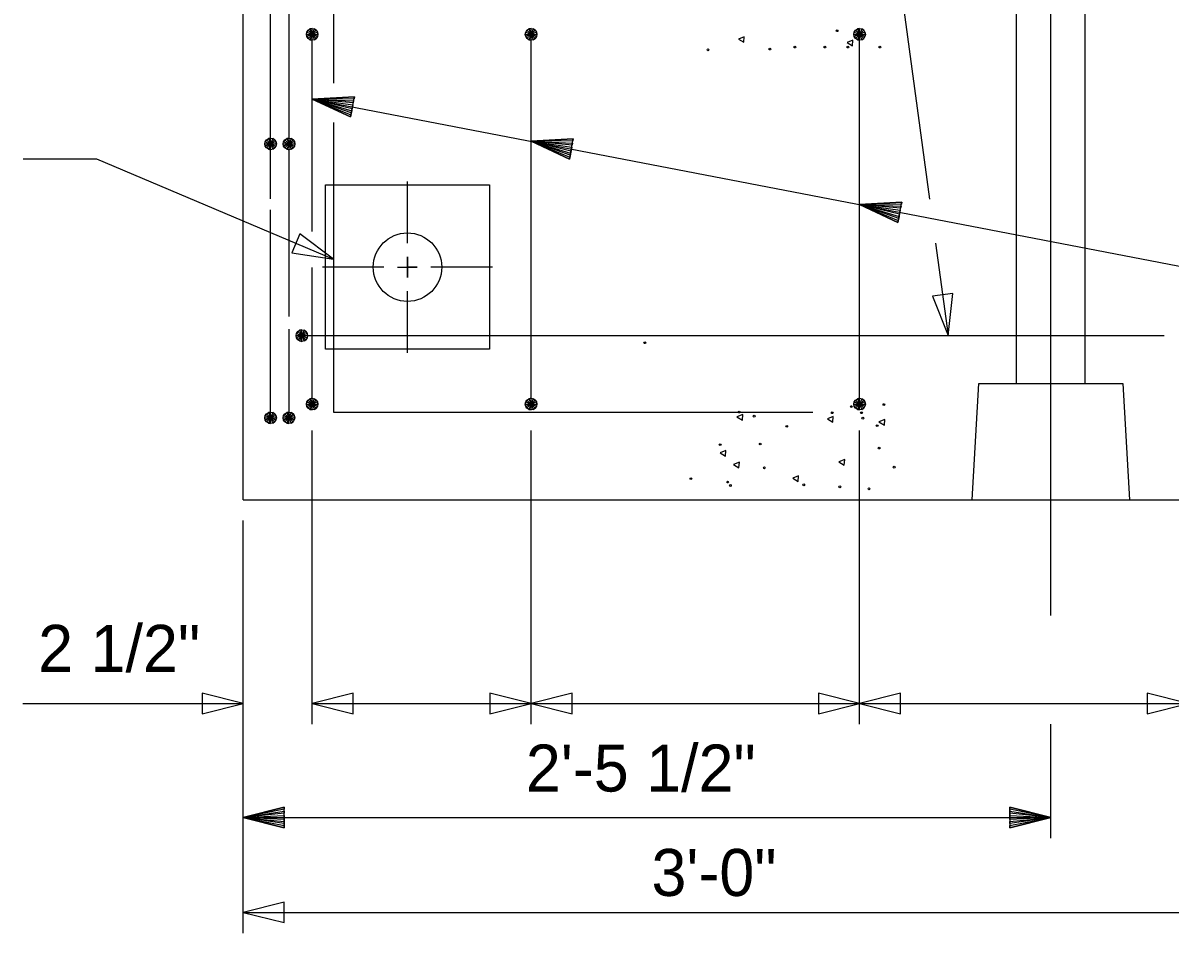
# Model space of a CAD drawing. Extents: x -408 to -23, y -15 to 117.
# Drawn here: x -101.828 to -98.337, y 40.168 to 42.937 of the extents above; entities that cross this region are included whole.
import ezdxf

# ---------------------------------------------------------------- set-up
doc = ezdxf.new("R2010")
doc.units = 0
for name, color, linetype in [('Arrowhead Terminators CELL', 7, 'Continuous'), ('Dimension Lines', 7, 'Continuous'), ('Mis Center Lines', 7, 'Continuous'), ('Rebar Lines', 7, 'Continuous'), ('Sup Concrete Girder Lines', 7, 'Continuous'), ('Sup Cored Slab Unit', 7, 'Continuous'), ('Text', 7, 'Continuous'), ('User Information Notes', 7, 'Continuous')]:
    doc.layers.add(name, color=color, linetype=linetype)

msp = doc.modelspace()

# ---------------------------------------------------------------- linework, layer by layer
at = {"layer": 'Arrowhead Terminators CELL'}
for points in [[(-100.8829, 42.2182), (-100.9858, 42.2957), (-101.0102, 42.2382)], [(-99.0122, 41.9859), (-98.998, 42.114), (-99.0599, 42.1056)], [(-101.1579, 40.8667), (-101.2829, 40.898), (-101.2829, 40.8355)], [(-100.9481, 40.8667), (-100.8231, 40.8355), (-100.8231, 40.898)], [(-100.2818, 40.8667), (-100.4068, 40.898), (-100.4068, 40.8355)], [(-100.2818, 40.8667), (-100.1568, 40.8355), (-100.1568, 40.898)], [(-99.2818, 40.8667), (-99.4068, 40.898), (-99.4068, 40.8355)], [(-99.2818, 40.8667), (-99.1568, 40.8355), (-99.1568, 40.898)], [(-98.2818, 40.8667), (-98.4068, 40.898), (-98.4068, 40.8355)], [(-101.1579, 40.2313), (-101.0329, 40.2001), (-101.0329, 40.2626)]]:
    msp.add_lwpolyline(points, close=True, dxfattribs=at)
at = {"layer": 'Dimension Lines'}
for p, q in [((-99.2313, 43.6009), (-99.0686, 42.4015)), ((-100.6579, 42.2673), (-100.6579, 42.4548)), ((-99.0504, 42.2675), (-99.0122, 41.9859)), ((-100.7294, 42.1942), (-100.9169, 42.1942)), ((-100.3988, 42.1942), (-100.5863, 42.1942)), ((-100.6579, 41.9337), (-100.6579, 42.1212)), ((-100.9481, 40.8037), (-100.9481, 41.6974)), ((-100.2818, 40.8037), (-100.2818, 41.6974)), ((-99.2818, 40.8037), (-99.2818, 41.6974)), ((-98.6995, 41.134), (-98.6995, 41.7067)), ((-101.1579, 40.1683), (-101.1579, 41.4234)), ((-101.8283, 40.8667), (-101.1579, 40.8667)), ((-100.9481, 40.8667), (-100.2818, 40.8667)), ((-100.2818, 40.8667), (-99.2818, 40.8667)), ((-99.2818, 40.8667), (-98.2818, 40.8667)), ((-98.6995, 40.457), (-98.6995, 40.8042)), ((-101.1579, 40.5201), (-98.6995, 40.5201)), ((-101.1579, 40.2313), (-98.1579, 40.2313))]:
    msp.add_line(p, q, dxfattribs=at)
for points in [[(-100.8253, 42.6817), (-100.8265, 42.6756), (-100.9481, 42.7054), (-100.8277, 42.6695), (-100.8289, 42.6633), (-100.9481, 42.7054), (-100.8301, 42.6572), (-100.8312, 42.6511), (-100.9481, 42.7054), (-100.8194, 42.7124), (-100.8206, 42.7063), (-100.9481, 42.7054), (-100.8218, 42.7001), (-100.823, 42.694), (-100.9481, 42.7054), (-100.8242, 42.6879), (-100.8312, 42.6511), (-100.8194, 42.7124), (-100.9481, 42.7054), (-100.8312, 42.6511)], [(-100.9481, 42.7054), (-97.2011, 41.9842), (-97.0892, 41.9842)], [(-100.159, 42.5535), (-100.1602, 42.5474), (-100.2818, 42.5771), (-100.1614, 42.5412), (-100.1626, 42.5351), (-100.2818, 42.5771), (-100.1638, 42.529), (-100.1649, 42.5228), (-100.2818, 42.5771), (-100.1531, 42.5842), (-100.1543, 42.578), (-100.2818, 42.5771), (-100.1555, 42.5719), (-100.1567, 42.5658), (-100.2818, 42.5771), (-100.1579, 42.5597), (-100.1649, 42.5228), (-100.1531, 42.5842), (-100.2818, 42.5771), (-100.1649, 42.5228)], [(-101.8275, 42.5239), (-101.6041, 42.5239), (-100.8829, 42.2182)], [(-99.159, 42.3611), (-99.1602, 42.3549), (-99.2818, 42.3847), (-99.1614, 42.3488), (-99.1626, 42.3426), (-99.2818, 42.3847), (-99.1638, 42.3365), (-99.1649, 42.3304), (-99.2818, 42.3847), (-99.1531, 42.3917), (-99.1543, 42.3856), (-99.2818, 42.3847), (-99.1555, 42.3795), (-99.1567, 42.3733), (-99.2818, 42.3847), (-99.1579, 42.3672), (-99.1649, 42.3304), (-99.1531, 42.3917), (-99.2818, 42.3847), (-99.1649, 42.3304)], [(-100.6878, 42.1942), (-100.6579, 42.1942), (-100.628, 42.1942), (-100.6579, 42.1942), (-100.6579, 42.2256), (-100.6579, 42.1942), (-100.6579, 42.1629), (-100.6579, 42.1942)], [(-101.0329, 40.5201), (-101.0329, 40.5138), (-101.1579, 40.5201), (-101.0329, 40.5076), (-101.0329, 40.5013), (-101.1579, 40.5201), (-101.0329, 40.4951), (-101.0329, 40.4888), (-101.1579, 40.5201), (-101.0329, 40.5513), (-101.0329, 40.5451), (-101.1579, 40.5201), (-101.0329, 40.5388), (-101.0329, 40.5326), (-101.1579, 40.5201), (-101.0329, 40.5263), (-101.0329, 40.4888), (-101.0329, 40.5513), (-101.1579, 40.5201), (-101.0329, 40.4888)], [(-98.8245, 40.5201), (-98.8245, 40.5263), (-98.6995, 40.5201), (-98.8245, 40.5326), (-98.8245, 40.5388), (-98.6995, 40.5201), (-98.8245, 40.5451), (-98.8245, 40.5513), (-98.6995, 40.5201), (-98.8245, 40.4888), (-98.8245, 40.4951), (-98.6995, 40.5201), (-98.8245, 40.5013), (-98.8245, 40.5076), (-98.6995, 40.5201), (-98.8245, 40.5138), (-98.8245, 40.5513), (-98.8245, 40.4888), (-98.6995, 40.5201), (-98.8245, 40.5513)]]:
    msp.add_lwpolyline(points, dxfattribs=at)
at = {"layer": 'Mis Center Lines'}
msp.add_line((-98.6995, 41.4859), (-98.6995, 44.4859), dxfattribs=at)
at = {"layer": 'Rebar Lines'}
for p, q in [((-101.0746, 42.8628), (-101.0746, 43.679)), ((-101.0185, 42.0438), (-101.0185, 42.9757)), ((-100.9481, 42.3022), (-100.9481, 42.9025)), ((-100.2818, 41.7775), (-100.2818, 42.9025)), ((-99.2818, 41.7775), (-99.2818, 42.9025)), ((-101.0746, 42.402), (-101.0746, 42.8628)), ((-101.0746, 41.7359), (-101.0746, 42.3683)), ((-100.9481, 41.7775), (-100.9481, 42.1933)), ((-101.0185, 41.7359), (-101.0185, 42.0058)), ((-100.9796, 41.9859), (-98.3546, 41.9859))]:
    msp.add_line(p, q, dxfattribs=at)
for points in [[(-99.4244, 44.2194), (-100.8829, 44.2194), (-100.8829, 42.7538)], [(-100.9657, 42.9025), (-100.9644, 42.9092), (-100.9606, 42.915), (-100.9549, 42.9188), (-100.9481, 42.9201), (-100.9414, 42.9188), (-100.9356, 42.915), (-100.9318, 42.9093), (-100.9305, 42.9025), (-100.9318, 42.8958), (-100.9356, 42.8901), (-100.9413, 42.8862), (-100.9481, 42.8849), (-100.9549, 42.8862), (-100.9605, 42.89), (-100.9644, 42.8957), (-100.9657, 42.9025), (-100.9481, 42.9025), (-100.9305, 42.9025), (-100.9318, 42.9093), (-100.9481, 42.9025), (-100.9356, 42.915), (-100.9414, 42.9188), (-100.9481, 42.9025), (-100.9481, 42.9201), (-100.9549, 42.9188), (-100.9481, 42.9025), (-100.9606, 42.915), (-100.9644, 42.9092), (-100.9481, 42.9025), (-100.9644, 42.8957), (-100.9605, 42.89), (-100.9481, 42.9025), (-100.9549, 42.8862), (-100.9481, 42.8849), (-100.9481, 42.9025), (-100.9413, 42.8862), (-100.9356, 42.8901), (-100.9481, 42.9025), (-100.9318, 42.8958)], [(-100.2994, 42.9025), (-100.2981, 42.9092), (-100.2943, 42.915), (-100.2885, 42.9188), (-100.2818, 42.9201), (-100.2751, 42.9188), (-100.2693, 42.915), (-100.2655, 42.9093), (-100.2642, 42.9025), (-100.2655, 42.8958), (-100.2693, 42.8901), (-100.275, 42.8862), (-100.2818, 42.8849), (-100.2885, 42.8862), (-100.2942, 42.89), (-100.2981, 42.8957), (-100.2994, 42.9025), (-100.2818, 42.9025), (-100.2642, 42.9025), (-100.2655, 42.9093), (-100.2818, 42.9025), (-100.2693, 42.915), (-100.2751, 42.9188), (-100.2818, 42.9025), (-100.2818, 42.9201), (-100.2885, 42.9188), (-100.2818, 42.9025), (-100.2943, 42.915), (-100.2981, 42.9092), (-100.2818, 42.9025), (-100.2981, 42.8957), (-100.2942, 42.89), (-100.2818, 42.9025), (-100.2885, 42.8862), (-100.2818, 42.8849), (-100.2818, 42.9025), (-100.275, 42.8862), (-100.2693, 42.8901), (-100.2818, 42.9025), (-100.2655, 42.8958)], [(-99.2994, 42.9025), (-99.2981, 42.9092), (-99.2943, 42.915), (-99.2885, 42.9188), (-99.2818, 42.9201), (-99.2751, 42.9188), (-99.2693, 42.915), (-99.2655, 42.9093), (-99.2642, 42.9025), (-99.2655, 42.8958), (-99.2693, 42.8901), (-99.275, 42.8862), (-99.2818, 42.8849), (-99.2885, 42.8862), (-99.2942, 42.89), (-99.2981, 42.8957), (-99.2994, 42.9025), (-99.2818, 42.9025), (-99.2642, 42.9025), (-99.2655, 42.9093), (-99.2818, 42.9025), (-99.2693, 42.915), (-99.2751, 42.9188), (-99.2818, 42.9025), (-99.2818, 42.9201), (-99.2885, 42.9188), (-99.2818, 42.9025), (-99.2943, 42.915), (-99.2981, 42.9092), (-99.2818, 42.9025), (-99.2981, 42.8957), (-99.2942, 42.89), (-99.2818, 42.9025), (-99.2885, 42.8862), (-99.2818, 42.8849), (-99.2818, 42.9025), (-99.275, 42.8862), (-99.2693, 42.8901), (-99.2818, 42.9025), (-99.2655, 42.8958)], [(-100.8829, 42.6345), (-100.8829, 41.7528), (-99.4244, 41.7528)], [(-101.0922, 42.5692), (-101.0909, 42.5759), (-101.0871, 42.5817), (-101.0814, 42.5855), (-101.0746, 42.5868), (-101.0679, 42.5855), (-101.0622, 42.5817), (-101.0583, 42.576), (-101.057, 42.5692), (-101.0583, 42.5625), (-101.0622, 42.5568), (-101.0678, 42.5529), (-101.0746, 42.5516), (-101.0814, 42.5529), (-101.087, 42.5567), (-101.0909, 42.5625), (-101.0922, 42.5692), (-101.0746, 42.5692), (-101.057, 42.5692), (-101.0583, 42.576), (-101.0746, 42.5692), (-101.0622, 42.5817), (-101.0679, 42.5855), (-101.0746, 42.5692), (-101.0746, 42.5868), (-101.0814, 42.5855), (-101.0746, 42.5692), (-101.0871, 42.5817), (-101.0909, 42.5759), (-101.0746, 42.5692), (-101.0909, 42.5625), (-101.087, 42.5567), (-101.0746, 42.5692), (-101.0814, 42.5529), (-101.0746, 42.5516), (-101.0746, 42.5692), (-101.0678, 42.5529), (-101.0622, 42.5568), (-101.0746, 42.5692), (-101.0583, 42.5625)], [(-101.0361, 42.5692), (-101.0348, 42.5759), (-101.031, 42.5817), (-101.0252, 42.5855), (-101.0185, 42.5868), (-101.0117, 42.5855), (-101.006, 42.5817), (-101.0022, 42.576), (-101.0008, 42.5692), (-101.0022, 42.5625), (-101.006, 42.5568), (-101.0117, 42.5529), (-101.0185, 42.5516), (-101.0252, 42.5529), (-101.0309, 42.5567), (-101.0348, 42.5625), (-101.0361, 42.5692), (-101.0185, 42.5692), (-101.0008, 42.5692), (-101.0022, 42.576), (-101.0185, 42.5692), (-101.006, 42.5817), (-101.0117, 42.5855), (-101.0185, 42.5692), (-101.0185, 42.5868), (-101.0252, 42.5855), (-101.0185, 42.5692), (-101.031, 42.5817), (-101.0348, 42.5759), (-101.0185, 42.5692), (-101.0348, 42.5625), (-101.0309, 42.5567), (-101.0185, 42.5692), (-101.0252, 42.5529), (-101.0185, 42.5516), (-101.0185, 42.5692), (-101.0117, 42.5529), (-101.006, 42.5568), (-101.0185, 42.5692), (-101.0022, 42.5625)], [(-100.9972, 41.9859), (-100.9959, 41.9926), (-100.9921, 41.9983), (-100.9863, 42.0022), (-100.9796, 42.0035), (-100.9728, 42.0022), (-100.9671, 41.9983), (-100.9633, 41.9927), (-100.962, 41.9859), (-100.9633, 41.9792), (-100.9671, 41.9734), (-100.9728, 41.9696), (-100.9796, 41.9682), (-100.9863, 41.9696), (-100.992, 41.9734), (-100.9959, 41.9791), (-100.9972, 41.9859), (-100.9796, 41.9859), (-100.962, 41.9859), (-100.9633, 41.9927), (-100.9796, 41.9859), (-100.9671, 41.9983), (-100.9728, 42.0022), (-100.9796, 41.9859), (-100.9796, 42.0035), (-100.9863, 42.0022), (-100.9796, 41.9859), (-100.9921, 41.9983), (-100.9959, 41.9926), (-100.9796, 41.9859), (-100.9959, 41.9791), (-100.992, 41.9734), (-100.9796, 41.9859), (-100.9863, 41.9696), (-100.9796, 41.9682), (-100.9796, 41.9859), (-100.9728, 41.9696), (-100.9671, 41.9734), (-100.9796, 41.9859), (-100.9633, 41.9792)], [(-100.9657, 41.7775), (-100.9644, 41.7842), (-100.9606, 41.79), (-100.9549, 41.7938), (-100.9481, 41.7951), (-100.9414, 41.7938), (-100.9356, 41.79), (-100.9318, 41.7843), (-100.9305, 41.7775), (-100.9318, 41.7708), (-100.9356, 41.7651), (-100.9413, 41.7612), (-100.9481, 41.7599), (-100.9549, 41.7612), (-100.9605, 41.765), (-100.9644, 41.7707), (-100.9657, 41.7775), (-100.9481, 41.7775), (-100.9305, 41.7775), (-100.9318, 41.7843), (-100.9481, 41.7775), (-100.9356, 41.79), (-100.9414, 41.7938), (-100.9481, 41.7775), (-100.9481, 41.7951), (-100.9549, 41.7938), (-100.9481, 41.7775), (-100.9606, 41.79), (-100.9644, 41.7842), (-100.9481, 41.7775), (-100.9644, 41.7707), (-100.9605, 41.765), (-100.9481, 41.7775), (-100.9549, 41.7612), (-100.9481, 41.7599), (-100.9481, 41.7775), (-100.9413, 41.7612), (-100.9356, 41.7651), (-100.9481, 41.7775), (-100.9318, 41.7708)], [(-100.2994, 41.7775), (-100.2981, 41.7842), (-100.2943, 41.79), (-100.2885, 41.7938), (-100.2818, 41.7951), (-100.2751, 41.7938), (-100.2693, 41.79), (-100.2655, 41.7843), (-100.2642, 41.7775), (-100.2655, 41.7708), (-100.2693, 41.7651), (-100.275, 41.7612), (-100.2818, 41.7599), (-100.2885, 41.7612), (-100.2942, 41.765), (-100.2981, 41.7707), (-100.2994, 41.7775), (-100.2818, 41.7775), (-100.2642, 41.7775), (-100.2655, 41.7843), (-100.2818, 41.7775), (-100.2693, 41.79), (-100.2751, 41.7938), (-100.2818, 41.7775), (-100.2818, 41.7951), (-100.2885, 41.7938), (-100.2818, 41.7775), (-100.2943, 41.79), (-100.2981, 41.7842), (-100.2818, 41.7775), (-100.2981, 41.7707), (-100.2942, 41.765), (-100.2818, 41.7775), (-100.2885, 41.7612), (-100.2818, 41.7599), (-100.2818, 41.7775), (-100.275, 41.7612), (-100.2693, 41.7651), (-100.2818, 41.7775), (-100.2655, 41.7708)], [(-99.2994, 41.7775), (-99.2981, 41.7842), (-99.2943, 41.79), (-99.2885, 41.7938), (-99.2818, 41.7951), (-99.2751, 41.7938), (-99.2693, 41.79), (-99.2655, 41.7843), (-99.2642, 41.7775), (-99.2655, 41.7708), (-99.2693, 41.7651), (-99.275, 41.7612), (-99.2818, 41.7599), (-99.2885, 41.7612), (-99.2942, 41.765), (-99.2981, 41.7707), (-99.2994, 41.7775), (-99.2818, 41.7775), (-99.2642, 41.7775), (-99.2655, 41.7843), (-99.2818, 41.7775), (-99.2693, 41.79), (-99.2751, 41.7938), (-99.2818, 41.7775), (-99.2818, 41.7951), (-99.2885, 41.7938), (-99.2818, 41.7775), (-99.2943, 41.79), (-99.2981, 41.7842), (-99.2818, 41.7775), (-99.2981, 41.7707), (-99.2942, 41.765), (-99.2818, 41.7775), (-99.2885, 41.7612), (-99.2818, 41.7599), (-99.2818, 41.7775), (-99.275, 41.7612), (-99.2693, 41.7651), (-99.2818, 41.7775), (-99.2655, 41.7708)], [(-101.0922, 41.7359), (-101.0909, 41.7426), (-101.0871, 41.7483), (-101.0814, 41.7522), (-101.0746, 41.7535), (-101.0679, 41.7522), (-101.0622, 41.7483), (-101.0583, 41.7427), (-101.057, 41.7359), (-101.0583, 41.7292), (-101.0622, 41.7234), (-101.0678, 41.7196), (-101.0746, 41.7182), (-101.0814, 41.7196), (-101.087, 41.7234), (-101.0909, 41.7291), (-101.0922, 41.7359), (-101.0746, 41.7359), (-101.057, 41.7359), (-101.0583, 41.7427), (-101.0746, 41.7359), (-101.0622, 41.7483), (-101.0679, 41.7522), (-101.0746, 41.7359), (-101.0746, 41.7535), (-101.0814, 41.7522), (-101.0746, 41.7359), (-101.0871, 41.7483), (-101.0909, 41.7426), (-101.0746, 41.7359), (-101.0909, 41.7291), (-101.087, 41.7234), (-101.0746, 41.7359), (-101.0814, 41.7196), (-101.0746, 41.7182), (-101.0746, 41.7359), (-101.0678, 41.7196), (-101.0622, 41.7234), (-101.0746, 41.7359), (-101.0583, 41.7292)], [(-101.0362, 41.7359), (-101.0349, 41.7426), (-101.0311, 41.7483), (-101.0253, 41.7522), (-101.0186, 41.7535), (-101.0118, 41.7522), (-101.0061, 41.7483), (-101.0023, 41.7427), (-101.001, 41.7359), (-101.0023, 41.7292), (-101.0061, 41.7234), (-101.0118, 41.7196), (-101.0186, 41.7182), (-101.0253, 41.7196), (-101.031, 41.7234), (-101.0349, 41.7291), (-101.0362, 41.7359), (-101.0186, 41.7359), (-101.001, 41.7359), (-101.0023, 41.7427), (-101.0186, 41.7359), (-101.0061, 41.7483), (-101.0118, 41.7522), (-101.0186, 41.7359), (-101.0186, 41.7535), (-101.0253, 41.7522), (-101.0186, 41.7359), (-101.0311, 41.7483), (-101.0349, 41.7426), (-101.0186, 41.7359), (-101.0349, 41.7291), (-101.031, 41.7234), (-101.0186, 41.7359), (-101.0253, 41.7196), (-101.0186, 41.7182), (-101.0186, 41.7359), (-101.0118, 41.7196), (-101.0061, 41.7234), (-101.0186, 41.7359), (-101.0023, 41.7292)]]:
    msp.add_lwpolyline(points, dxfattribs=at)
at = {"layer": 'Sup Concrete Girder Lines'}
for p, q in [((-101.1579, 41.4859), (-101.1579, 44.4859)), ((-98.8037, 41.8401), (-98.8037, 44.4859)), ((-98.5954, 41.8401), (-98.5954, 44.4859)), ((-101.1579, 41.4859), (-97.4145, 41.4859))]:
    msp.add_line(p, q, dxfattribs=at)
for points in [[(-99.6343, 42.8782), (-99.6328, 42.8954), (-99.6507, 42.8883), (-99.6343, 42.8782)], [(-99.3034, 42.8679), (-99.3019, 42.8851), (-99.3199, 42.878), (-99.3034, 42.8679)], [(-98.9391, 41.4859), (-98.9183, 41.8401), (-98.4808, 41.8401), (-98.46, 41.4859)], [(-99.6384, 41.7284), (-99.6369, 41.7456), (-99.6549, 41.7385), (-99.6384, 41.7284)], [(-99.3633, 41.7222), (-99.3618, 41.7394), (-99.3798, 41.7323), (-99.3633, 41.7222)], [(-99.2062, 41.7139), (-99.2047, 41.7311), (-99.2227, 41.724), (-99.2062, 41.7139)], [(-99.6901, 41.6188), (-99.6886, 41.6359), (-99.7066, 41.6289), (-99.6901, 41.6188)], [(-99.6488, 41.5837), (-99.6473, 41.6008), (-99.6652, 41.5938), (-99.6488, 41.5837)], [(-99.3282, 41.5919), (-99.3267, 41.6091), (-99.3447, 41.602), (-99.3282, 41.5919)], [(-99.4688, 41.5423), (-99.4673, 41.5594), (-99.4853, 41.5524), (-99.4688, 41.5423)]]:
    msp.add_lwpolyline(points, dxfattribs=at)
for centre, radius in [((-99.3503, 42.9134), 0.00273), ((-99.7432, 42.8555), 0.00273), ((-99.5551, 42.8576), 0.00273), ((-99.4786, 42.8638), 0.00273), ((-99.3876, 42.8638), 0.00273), ((-99.3173, 42.8638), 0.00273), ((-99.2201, 42.8638), 0.00273), ((-100.6579, 42.1942), 0.1042), ((-99.9356, 41.9642), 0.00273), ((-99.3069, 41.7699), 0.00273), ((-99.2077, 41.7761), 0.00273), ((-99.6481, 41.7533), 0.00273), ((-99.6026, 41.7409), 0.00273), ((-99.3648, 41.7513), 0.00273), ((-99.2759, 41.7513), 0.00273), ((-99.2718, 41.7347), 0.00273), ((-99.5034, 41.7099), 0.00273), ((-99.2283, 41.7119), 0.00273), ((-99.706, 41.6541), 0.00273), ((-99.584, 41.6561), 0.00273), ((-99.2221, 41.6437), 0.00273), ((-99.5716, 41.5838), 0.00273), ((-99.1766, 41.5858), 0.00273), ((-99.795, 41.5506), 0.00273), ((-99.6833, 41.5403), 0.00273), ((-99.675, 41.53), 0.00273), ((-99.4517, 41.532), 0.00273), ((-99.342, 41.5258), 0.00273), ((-99.2531, 41.5196), 0.00273)]:
    msp.add_circle(centre, radius, dxfattribs=at)
at = {"layer": 'Sup Cored Slab Unit'}
msp.add_lwpolyline([(-100.9079, 42.4442), (-100.4079, 42.4442), (-100.4079, 41.9442), (-100.9079, 41.9442)], close=True, dxfattribs=at)
at = {"layer": 'User Information Notes'}
msp.add_line((-101.0185, 41.7359), (-101.0185, 41.7359), dxfattribs=at)

# ---------------------------------------------------------------- texts
at = {"layer": 'Text'}
for s, p in [('2 1/2"', (-101.782, 40.9629)), ('2\'-5 1/2"', (-100.2975, 40.5988)), ('3\'-0"', (-99.9152, 40.2811))]:
    msp.add_text(s, height=0.14302, dxfattribs=at).set_placement(p)

doc.saveas('drawing.dxf')
